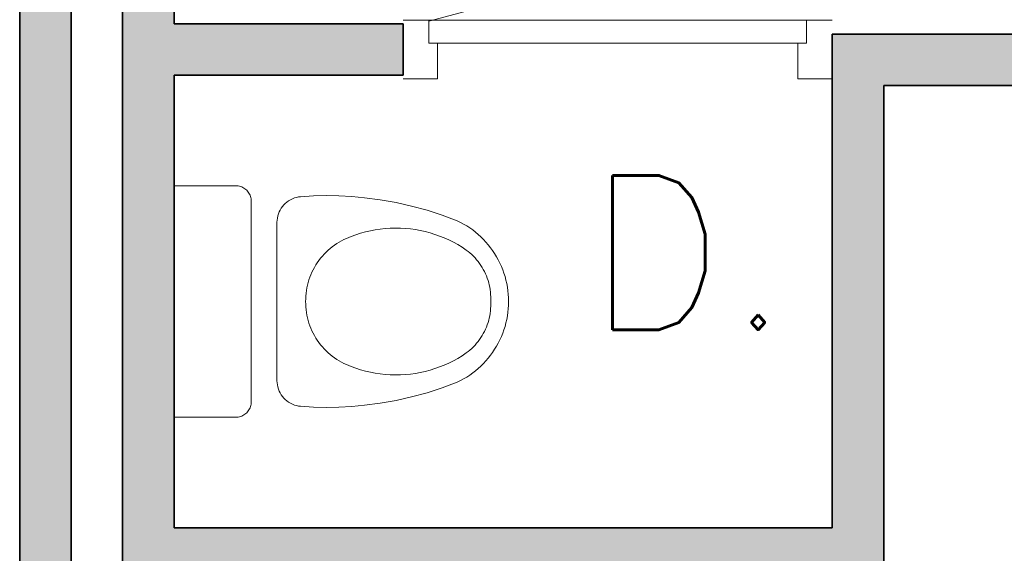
# Model space of a CAD drawing. Header units: millimetres. Extents: x -13022 to 1371524, y -38729 to 632593.
# Tile 331 of 381: x 834049 to 835963, y 574123 to 575161. Entities that reach past the tile are written whole.
import ezdxf

# ---------------------------------------------------------------- set-up
doc = ezdxf.new("R2010")
doc.units = ezdxf.units.MM
doc.header["$LTSCALE"] = 35
for name, color, linetype, lineweight in [('A LIJN 1', 1, 'Continuous', 20), ('A LIJN 2', 2, 'Continuous', 35), ('A LIJN 5', 5, 'Continuous', 13), ('A LIJN 9', 252, 'Continuous', 18), ('B95 tekst', 7, 'Continuous', 25)]:
    doc.layers.add(name, color=color, linetype=linetype, lineweight=lineweight)
doc.styles.add('Algemeen', font='simplex.shx', dxfattribs={"height": 2.5})

msp = doc.modelspace()

# ---------------------------------------------------------------- hatches: boundary and pattern name
at = {"layer": 'A LIJN 9', "ltscale": 0.1}
h = msp.add_hatch(color=256, dxfattribs=at)
h.dxf.hatch_style = 1
h.paths.add_polyline_path([(834149.362, 577402.862), (834049.364, 577402.862), (834049.371, 572862.862), (834049.372, 572862.862), (834049.372, 572782.862), (834149.37, 572782.862)])
h = msp.add_hatch(color=256, dxfattribs=at)
h.dxf.hatch_style = 1
h.paths.add_polyline_path([(836186.365, 576732.861), (836086.366, 576732.861), (836086.366, 576132.864), (834749.365, 576132.864), (834749.365, 577402.861), (834349.363, 577402.861), (834349.363, 577402.862), (834249.365, 577402.862), (834249.372, 572132.862), (834349.371, 572132.862), (834349.371, 573052.862), (835728.369, 573052.862), (835728.369, 573152.862), (834349.371, 573152.862), (834349.367, 574072.862), (835728.369, 574072.862), (835728.369, 575032.862), (836124.51, 575032.858), (836124.51, 575132.858), (835728.369, 575132.862), (835628.37, 575132.862), (835628.37, 574172.862), (834349.367, 574172.862), (834349.367, 575052.862), (834794.37, 575052.862), (834794.37, 575152.862), (834349.367, 575152.862), (834349.367, 576032.864), (836186.365, 576032.864)])
h.paths.add_polyline_path([(834629.366, 577282.861), (834349.363, 577282.861), (834349.363, 576132.864), (834629.366, 576132.864)], flags=16)

# ---------------------------------------------------------------- linework, layer by layer
at = {"layer": 'A LIJN 1', "linetype": 'Continuous'}
for points, invisible_edges in [([(834499.368, 574417.862), (834349.371, 574387.862), (834349.371, 574837.862)], 13), ([(834499.368, 574417.862), (834349.371, 574837.862), (834499.368, 574807.862)], 3), ([(834499.368, 574807.862), (834349.371, 574837.862), (834469.37, 574837.862)], 13), ([(834469.37, 574837.862), (834471.723, 574837.77), (834474.062, 574837.493)], 12), ([(834474.062, 574837.493), (834476.373, 574837.033), (834478.639, 574836.394)], 12), ([(834478.639, 574836.394), (834480.852, 574835.579), (834482.988, 574834.593)], 12), ([(834488.851, 574830.674), (834482.988, 574834.593), (834485.044, 574833.442)], 13), ([(834485.044, 574833.442), (834487.005, 574832.133), (834488.851, 574830.674)], 12), ([(834488.851, 574830.674), (834490.583, 574829.076), (834492.182, 574827.346)], 12), ([(834493.639, 574825.496), (834494.947, 574823.537), (834488.851, 574830.674)], 14), ([(834493.639, 574825.496), (834488.851, 574830.674), (834492.182, 574827.346)], 3), ([(834497.9, 574817.133), (834494.947, 574823.537), (834496.099, 574821.482)], 13), ([(834497.9, 574817.133), (834496.099, 574821.482), (834497.087, 574819.343)], 1), ([(834497.9, 574817.133), (834498.541, 574814.866), (834498.998, 574812.555)], 12), ([(834499.368, 574807.862), (834498.998, 574812.555), (834499.277, 574810.216)], 1), ([(834595.217, 574816.683), (834549.372, 574766.855), (834549.543, 574770.983)], 13), ([(834587.08, 574815.321), (834553.583, 574786.934), (834583.12, 574814.14)], 3), ([(834565.5, 574803.633), (834568.651, 574806.303), (834583.12, 574814.14)], 14), ([(834579.271, 574812.637), (834583.12, 574814.14), (834568.651, 574806.303)], 14), ([(834579.271, 574812.637), (834568.651, 574806.303), (834572.012, 574808.705)], 13), ([(834575.559, 574810.821), (834579.271, 574812.637), (834572.012, 574808.705)], 2), ([(834591.12, 574816.17), (834595.217, 574816.683), (834587.08, 574815.321)], 2), ([(834620.024, 574818.284), (834648.706, 574712.44), (834595.217, 574816.683)], 3), ([(834620.024, 574818.284), (834644.876, 574818.886), (834661.199, 574722.427)], 14), ([(834620.024, 574818.284), (834656.9, 574719.267), (834652.735, 574715.936)], 13), ([(834620.024, 574818.284), (834661.199, 574722.427), (834656.9, 574719.267)], 13), ([(834620.024, 574818.284), (834652.735, 574715.936), (834648.706, 574712.44)], 13), ([(834665.621, 574725.412), (834661.199, 574722.427), (834644.876, 574818.886)], 14), ([(834670.156, 574728.216), (834644.876, 574818.886), (834674.803, 574730.835)], 3), ([(834669.729, 574818.486), (834679.552, 574733.265), (834644.876, 574818.886)], 3), ([(834665.621, 574725.412), (834644.876, 574818.886), (834670.156, 574728.216)], 3), ([(834679.552, 574733.265), (834674.803, 574730.835), (834644.876, 574818.886)], 14), ([(834694.547, 574817.086), (834693.426, 574739.226), (834669.729, 574818.486)], 3), ([(834669.729, 574818.486), (834684.397, 574735.502), (834679.552, 574733.265)], 13), ([(834669.729, 574818.486), (834693.426, 574739.226), (834684.397, 574735.502)], 13), ([(834694.547, 574817.086), (834702.6, 574742.58), (834693.426, 574739.226)], 13), ([(834719.293, 574814.687), (834711.9, 574745.558), (834694.547, 574817.086)], 3), ([(834694.547, 574817.086), (834711.9, 574745.558), (834702.6, 574742.58)], 13), ([(834719.293, 574814.687), (834721.319, 574748.156), (834711.9, 574745.558)], 13), ([(834719.293, 574814.687), (834730.833, 574750.37), (834721.319, 574748.156)], 13), ([(834719.293, 574814.687), (834750.101, 574810.673), (834740.427, 574752.195)], 14), ([(834719.293, 574814.687), (834740.427, 574752.195), (834730.833, 574750.37)], 13), ([(834565.5, 574803.633), (834553.583, 574786.934), (834562.578, 574800.71)], 3), ([(834555.395, 574790.646), (834557.508, 574794.195), (834553.583, 574786.934)], 2), ([(834562.578, 574800.71), (834557.508, 574794.195), (834559.908, 574797.558)], 1), ([(834750.089, 574753.629), (834740.427, 574752.195), (834750.101, 574810.673)], 14), ([(834750.089, 574753.629), (834750.101, 574810.673), (834759.802, 574754.669)], 3), ([(834780.695, 574805.259), (834759.802, 574754.669), (834750.101, 574810.673)], 3), ([(834780.695, 574805.259), (834769.548, 574755.314), (834759.802, 574754.669)], 13), ([(834780.695, 574805.259), (834779.314, 574755.562), (834769.548, 574755.314)], 13), ([(834780.695, 574805.259), (834789.079, 574755.413), (834779.314, 574755.562)], 13), ([(834811.01, 574798.456), (834789.079, 574755.413), (834780.695, 574805.259)], 3), ([(834811.01, 574798.456), (834798.834, 574754.868), (834789.079, 574755.413)], 13), ([(834811.01, 574798.456), (834808.553, 574753.927), (834798.834, 574754.868)], 13), ([(834811.01, 574798.456), (834818.231, 574752.592), (834808.553, 574753.927)], 13), ([(834811.01, 574798.456), (834840.982, 574790.277), (834818.231, 574752.592)], 14), ([(834553.583, 574786.934), (834549.543, 574770.983), (834550.054, 574775.082)], 13), ([(834550.901, 574779.125), (834553.583, 574786.934), (834550.054, 574775.082)], 3), ([(834550.901, 574779.125), (834552.08, 574783.085), (834553.583, 574786.934)], 12), ([(834827.844, 574750.865), (834818.231, 574752.592), (834840.982, 574790.277)], 14), ([(834827.844, 574750.865), (834840.982, 574790.277), (834837.381, 574748.748)], 3), ([(834837.381, 574748.748), (834840.982, 574790.277), (834846.823, 574746.246)], 3), ([(834870.55, 574780.74), (834846.823, 574746.246), (834840.982, 574790.277)], 3), ([(834856.157, 574743.363), (834846.823, 574746.246), (834870.55, 574780.74)], 14), ([(834856.157, 574743.363), (834870.55, 574780.74), (834865.362, 574740.102)], 3), ([(834865.362, 574740.102), (834870.55, 574780.74), (834874.429, 574736.471)], 3), ([(834870.55, 574780.74), (834899.652, 574769.865), (834874.429, 574736.471)], 14), ([(834605.882, 574628.836), (834549.372, 574766.855), (834606.577, 574634.125)], 3), ([(834609.937, 574649.762), (834608.606, 574644.596), (834549.372, 574766.855)], 14), ([(834605.398, 574623.524), (834605.131, 574618.196), (834549.372, 574766.855)], 14), ([(834637.506, 574701.02), (834549.372, 574766.855), (834641.084, 574704.976)], 3), ([(834605.398, 574623.524), (834549.372, 574766.855), (834605.882, 574628.836)], 3), ([(834613.21, 574659.913), (834549.372, 574766.855), (834615.156, 574664.881)], 3), ([(834607.488, 574639.381), (834606.577, 574634.125), (834549.372, 574766.855)], 14), ([(834622.156, 574679.261), (834549.372, 574766.855), (834624.872, 574683.853)], 3), ([(834622.156, 574679.261), (834619.631, 574674.563), (834549.372, 574766.855)], 14), ([(834615.156, 574664.881), (834549.372, 574766.855), (834617.296, 574669.767)], 3), ([(834607.488, 574639.381), (834549.372, 574766.855), (834608.606, 574644.596)], 3), ([(834619.631, 574674.563), (834617.296, 574669.767), (834549.372, 574766.855)], 14), ([(834549.372, 574766.855), (834644.819, 574708.785), (834641.084, 574704.976)], 13), ([(834634.092, 574696.922), (834630.842, 574692.691), (834549.372, 574766.855)], 14), ([(834549.372, 574766.855), (834605.131, 574618.196), (834605.078, 574612.862)], 13), ([(834634.092, 574696.922), (834549.372, 574766.855), (834637.506, 574701.02)], 3), ([(834613.21, 574659.913), (834611.471, 574654.871), (834549.372, 574766.855)], 14), ([(834609.937, 574649.762), (834549.372, 574766.855), (834611.471, 574654.871)], 3), ([(834549.372, 574766.855), (834648.706, 574712.44), (834644.819, 574708.785)], 13), ([(834630.842, 574692.691), (834627.767, 574688.332), (834549.372, 574766.855)], 14), ([(834624.872, 574683.853), (834549.372, 574766.855), (834627.767, 574688.332)], 3), ([(834549.372, 574766.855), (834605.078, 574612.862), (834549.372, 574458.869)], 3), ([(834883.344, 574732.474), (834874.429, 574736.471), (834899.652, 574769.865)], 14), ([(834883.344, 574732.474), (834899.652, 574769.865), (834905.939, 574766.761)], 13), ([(834883.344, 574732.474), (834905.939, 574766.761), (834892.088, 574728.118)], 3), ([(834892.088, 574728.118), (834905.939, 574766.761), (834912.096, 574763.404)], 13), ([(834892.088, 574728.118), (834912.096, 574763.404), (834918.112, 574759.802)], 13), ([(834892.088, 574728.118), (834918.112, 574759.802), (834900.644, 574723.411)], 3), ([(834900.644, 574723.411), (834918.112, 574759.802), (834923.979, 574755.959)], 13), ([(834909.006, 574718.36), (834900.644, 574723.411), (834923.979, 574755.959)], 14), ([(834929.685, 574751.882), (834909.006, 574718.36), (834923.979, 574755.959)], 3), ([(834929.685, 574751.882), (834935.22, 574747.578), (834909.006, 574718.36)], 14), ([(834909.006, 574718.36), (834935.22, 574747.578), (834917.154, 574712.973)], 3), ([(834940.576, 574743.053), (834917.154, 574712.973), (834935.22, 574747.578)], 3), ([(834940.576, 574743.053), (834945.745, 574738.316), (834917.154, 574712.973)], 14), ([(834920.82, 574710.162), (834917.154, 574712.973), (834945.745, 574738.316)], 14), ([(834920.82, 574710.162), (834945.745, 574738.316), (834924.368, 574707.209)], 3), ([(834950.72, 574733.374), (834924.368, 574707.209), (834945.745, 574738.316)], 3), ([(834950.72, 574733.374), (834927.801, 574704.118), (834924.368, 574707.209)], 13), ([(834950.72, 574733.374), (834955.492, 574728.234), (834927.801, 574704.118)], 14), ([(834931.108, 574700.894), (834927.801, 574704.118), (834955.492, 574728.234)], 14), ([(834931.108, 574700.894), (834955.492, 574728.234), (834960.05, 574722.906)], 13), ([(834931.108, 574700.894), (834960.05, 574722.906), (834934.282, 574697.543)], 3), ([(834960.05, 574722.906), (834964.391, 574717.398), (834934.282, 574697.543)], 14), ([(834937.326, 574694.07), (834934.282, 574697.543), (834964.391, 574717.398)], 14), ([(834968.504, 574711.719), (834937.326, 574694.07), (834964.391, 574717.398)], 3), ([(834968.504, 574711.719), (834940.229, 574690.479), (834937.326, 574694.07)], 13), ([(834942.991, 574686.777), (834940.229, 574690.479), (834968.504, 574711.719)], 14), ([(834942.991, 574686.777), (834968.504, 574711.719), (834972.383, 574705.878)], 13), ([(834942.991, 574686.777), (834972.383, 574705.878), (834945.6, 574682.969)], 3), ([(834976.022, 574699.885), (834945.6, 574682.969), (834972.383, 574705.878)], 3), ([(834976.022, 574699.885), (834948.061, 574679.061), (834945.6, 574682.969)], 13), ([(834976.022, 574699.885), (834979.421, 574693.75), (834948.061, 574679.061)], 14), ([(834950.365, 574675.06), (834948.061, 574679.061), (834979.421, 574693.75)], 14), ([(834982.565, 574687.482), (834950.365, 574675.06), (834979.421, 574693.75)], 3), ([(834982.565, 574687.482), (834952.513, 574670.97), (834950.365, 574675.06)], 13), ([(834982.565, 574687.482), (834985.452, 574681.093), (834952.513, 574670.97)], 14), ([(834954.496, 574666.8), (834952.513, 574670.97), (834985.452, 574681.093)], 14), ([(834988.081, 574674.592), (834954.496, 574666.8), (834985.452, 574681.093)], 3), ([(834988.081, 574674.592), (834956.312, 574662.555), (834954.496, 574666.8)], 13), ([(834988.081, 574674.592), (834957.96, 574658.241), (834956.312, 574662.555)], 13), ([(834988.081, 574674.592), (834990.446, 574667.99), (834957.96, 574658.241)], 14), ([(834990.446, 574667.99), (834959.436, 574653.866), (834957.96, 574658.241)], 13), ([(834990.446, 574667.99), (834992.54, 574661.298), (834959.436, 574653.866)], 14), ([(834992.54, 574661.298), (834960.741, 574649.436), (834959.436, 574653.866)], 13), ([(834994.364, 574654.527), (834960.741, 574649.436), (834992.54, 574661.298)], 3), ([(834994.364, 574654.527), (834961.87, 574644.959), (834960.741, 574649.436)], 13), ([(834994.364, 574654.527), (834995.909, 574647.687), (834961.87, 574644.959)], 14), ([(834961.87, 574644.959), (834995.909, 574647.687), (834962.82, 574640.44)], 3), ([(834997.179, 574640.791), (834962.82, 574640.44), (834995.909, 574647.687)], 3), ([(834997.179, 574640.791), (834963.594, 574635.887), (834962.82, 574640.44)], 13), ([(834997.179, 574640.791), (834964.185, 574631.308), (834963.594, 574635.887)], 13), ([(834997.179, 574640.791), (834998.167, 574633.849), (834964.185, 574631.308)], 14), ([(834998.167, 574633.849), (834964.597, 574626.709), (834964.185, 574631.308)], 13), ([(834998.167, 574633.849), (834998.876, 574626.872), (834964.597, 574626.709)], 14), ([(834964.83, 574622.097), (834964.597, 574626.709), (834998.876, 574626.872)], 14), ([(834964.83, 574622.097), (834998.876, 574626.872), (834999.3, 574619.873)], 13), ([(834964.88, 574617.479), (834964.83, 574622.097), (834999.3, 574619.873)], 14), ([(834605.131, 574607.528), (834549.372, 574458.869), (834605.078, 574612.862)], 3), ([(834605.131, 574607.528), (834605.398, 574602.201), (834549.372, 574458.869)], 14), ([(834605.882, 574596.888), (834549.372, 574458.869), (834605.398, 574602.201)], 3), ([(834964.83, 574603.628), (834998.876, 574598.852), (834964.597, 574599.016)], 3), ([(834999.441, 574612.862), (834964.746, 574612.863), (834964.88, 574617.479)], 13), ([(834999.441, 574612.862), (834964.88, 574608.245), (834964.746, 574612.863)], 13), ([(834964.83, 574603.628), (834964.88, 574608.245), (834999.3, 574605.851)], 14), ([(834964.83, 574603.628), (834999.3, 574605.851), (834998.876, 574598.852)], 13), ([(834999.441, 574612.862), (834964.88, 574617.479), (834999.3, 574619.873)], 3), ([(834999.441, 574612.862), (834999.3, 574605.851), (834964.88, 574608.245)], 14), ([(834606.577, 574591.599), (834549.372, 574458.869), (834605.882, 574596.888)], 3), ([(834606.577, 574591.599), (834607.488, 574586.343), (834549.372, 574458.869)], 14), ([(834607.488, 574586.343), (834608.606, 574581.128), (834549.372, 574458.869)], 14), ([(834995.909, 574578.037), (834961.87, 574580.766), (834962.82, 574585.284)], 13), ([(834997.179, 574584.934), (834962.82, 574585.284), (834963.594, 574589.837)], 13), ([(834997.179, 574584.934), (834995.909, 574578.037), (834962.82, 574585.284)], 14), ([(834997.179, 574584.934), (834963.594, 574589.837), (834964.185, 574594.416)], 13), ([(834998.167, 574591.876), (834964.185, 574594.416), (834964.597, 574599.016)], 13), ([(834997.179, 574584.934), (834964.185, 574594.416), (834998.167, 574591.876)], 3), ([(834998.167, 574591.876), (834964.597, 574599.016), (834998.876, 574598.852)], 3), ([(834609.937, 574575.962), (834549.372, 574458.869), (834608.606, 574581.128)], 3), ([(834609.937, 574575.962), (834611.471, 574570.854), (834549.372, 574458.869)], 14), ([(834613.21, 574565.811), (834549.372, 574458.869), (834611.471, 574570.854)], 3), ([(834613.21, 574565.811), (834615.156, 574560.843), (834549.372, 574458.869)], 14), ([(834954.496, 574558.924), (834956.312, 574563.17), (834988.081, 574551.132)], 14), ([(834957.96, 574567.483), (834988.081, 574551.132), (834956.312, 574563.17)], 3), ([(834990.446, 574557.734), (834957.96, 574567.483), (834959.436, 574571.858)], 13), ([(834990.446, 574557.734), (834988.081, 574551.132), (834957.96, 574567.483)], 14), ([(834959.436, 574571.858), (834960.741, 574576.288), (834992.54, 574564.426)], 14), ([(834990.446, 574557.734), (834959.436, 574571.858), (834992.54, 574564.426)], 3), ([(834961.87, 574580.766), (834994.364, 574571.198), (834960.741, 574576.288)], 3), ([(834992.54, 574564.426), (834960.741, 574576.288), (834994.364, 574571.198)], 3), ([(834995.909, 574578.037), (834994.364, 574571.198), (834961.87, 574580.766)], 14), ([(834615.156, 574560.843), (834617.296, 574555.957), (834549.372, 574458.869)], 14), ([(834617.296, 574555.957), (834619.631, 574551.161), (834549.372, 574458.869)], 14), ([(834622.156, 574546.464), (834549.372, 574458.869), (834619.631, 574551.161)], 3), ([(834622.156, 574546.464), (834624.872, 574541.871), (834549.372, 574458.869)], 14), ([(834948.061, 574546.663), (834976.022, 574525.839), (834945.6, 574542.755)], 3), ([(834950.365, 574550.665), (834979.421, 574531.974), (834948.061, 574546.663)], 3), ([(834948.061, 574546.663), (834979.421, 574531.974), (834976.022, 574525.839)], 13), ([(834950.365, 574550.665), (834952.513, 574554.754), (834982.565, 574538.242)], 14), ([(834950.365, 574550.665), (834982.565, 574538.242), (834979.421, 574531.974)], 13), ([(834952.513, 574554.754), (834954.496, 574558.924), (834985.452, 574544.631)], 14), ([(834952.513, 574554.754), (834985.452, 574544.631), (834982.565, 574538.242)], 13), ([(834954.496, 574558.924), (834988.081, 574551.132), (834985.452, 574544.631)], 13), ([(834624.872, 574541.871), (834627.767, 574537.392), (834549.372, 574458.869)], 14), ([(834630.842, 574533.033), (834549.372, 574458.869), (834627.767, 574537.392)], 3), ([(834630.842, 574533.033), (834634.092, 574528.802), (834549.372, 574458.869)], 14), ([(834634.092, 574528.802), (834637.506, 574524.705), (834549.372, 574458.869)], 14), ([(834641.084, 574520.748), (834549.372, 574458.869), (834637.506, 574524.705)], 3), ([(834927.801, 574521.606), (834931.108, 574524.83), (834955.492, 574497.49)], 14), ([(834960.05, 574502.818), (834931.108, 574524.83), (834934.282, 574528.181)], 13), ([(834960.05, 574502.818), (834955.492, 574497.49), (834931.108, 574524.83)], 14), ([(834934.282, 574528.181), (834937.326, 574531.655), (834964.391, 574508.327)], 14), ([(834960.05, 574502.818), (834934.282, 574528.181), (834964.391, 574508.327)], 3), ([(834940.229, 574535.245), (834968.504, 574514.005), (834937.326, 574531.655)], 3), ([(834937.326, 574531.655), (834968.504, 574514.005), (834964.391, 574508.327)], 13), ([(834940.229, 574535.245), (834942.991, 574538.947), (834968.504, 574514.005)], 14), ([(834945.6, 574542.755), (834972.383, 574519.846), (834942.991, 574538.947)], 3), ([(834972.383, 574519.846), (834968.504, 574514.005), (834942.991, 574538.947)], 14), ([(834945.6, 574542.755), (834976.022, 574525.839), (834972.383, 574519.846)], 13), ([(834641.084, 574520.748), (834644.819, 574516.939), (834549.372, 574458.869)], 14), ([(834644.819, 574516.939), (834648.706, 574513.284), (834549.372, 574458.869)], 14), ([(834595.22, 574409.041), (834648.706, 574513.284), (834620.024, 574407.44)], 3), ([(834652.735, 574509.788), (834620.024, 574407.44), (834648.706, 574513.284)], 3), ([(834652.735, 574509.788), (834656.9, 574506.457), (834620.024, 574407.44)], 14), ([(834656.9, 574506.457), (834661.199, 574503.297), (834620.024, 574407.44)], 14), ([(834909.006, 574507.365), (834923.979, 574469.765), (834900.644, 574502.313)], 3), ([(834909.006, 574507.365), (834917.158, 574512.751), (834935.22, 574478.146)], 14), ([(834929.685, 574473.842), (834923.979, 574469.765), (834909.006, 574507.365)], 14), ([(834929.685, 574473.842), (834909.006, 574507.365), (834935.22, 574478.146)], 3), ([(834945.745, 574487.408), (834917.158, 574512.751), (834920.82, 574515.562)], 13), ([(834945.745, 574487.408), (834940.576, 574482.671), (834917.158, 574512.751)], 14), ([(834917.158, 574512.751), (834940.576, 574482.671), (834935.22, 574478.146)], 13), ([(834945.745, 574487.408), (834920.82, 574515.562), (834924.368, 574518.516)], 13), ([(834927.801, 574521.606), (834950.72, 574492.351), (834924.368, 574518.516)], 3), ([(834945.745, 574487.408), (834924.368, 574518.516), (834950.72, 574492.351)], 3), ([(834927.801, 574521.606), (834955.492, 574497.49), (834950.72, 574492.351)], 13), ([(834620.024, 574407.44), (834661.199, 574503.297), (834644.876, 574406.839)], 3), ([(834661.199, 574503.297), (834665.621, 574500.312), (834644.876, 574406.839)], 14), ([(834670.156, 574497.508), (834644.876, 574406.839), (834665.621, 574500.312)], 3), ([(834670.156, 574497.508), (834674.803, 574494.889), (834644.876, 574406.839)], 14), ([(834679.552, 574492.459), (834644.876, 574406.839), (834674.803, 574494.889)], 3), ([(834679.552, 574492.459), (834669.729, 574407.239), (834644.876, 574406.839)], 13), ([(834684.393, 574490.222), (834669.729, 574407.239), (834679.552, 574492.459)], 3), ([(834693.426, 574486.498), (834669.729, 574407.239), (834684.393, 574490.222)], 3), ([(834694.547, 574408.639), (834669.729, 574407.239), (834693.426, 574486.498)], 14), ([(834694.547, 574408.639), (834693.426, 574486.498), (834702.6, 574483.145)], 13), ([(834870.55, 574444.984), (834865.362, 574485.622), (834874.429, 574489.254)], 13), ([(834870.55, 574444.984), (834874.429, 574489.254), (834899.656, 574455.859)], 3), ([(834883.344, 574493.25), (834899.656, 574455.859), (834874.429, 574489.254)], 3), ([(834892.088, 574497.606), (834905.939, 574458.964), (834883.344, 574493.25)], 3), ([(834883.344, 574493.25), (834905.939, 574458.964), (834899.656, 574455.859)], 13), ([(834892.088, 574497.606), (834900.644, 574502.313), (834918.112, 574465.923)], 14), ([(834892.088, 574497.606), (834918.112, 574465.923), (834912.096, 574462.32)], 13), ([(834892.088, 574497.606), (834912.096, 574462.32), (834905.939, 574458.964)], 13), ([(834918.112, 574465.923), (834900.644, 574502.313), (834923.979, 574469.765)], 3), ([(834694.547, 574408.639), (834702.6, 574483.145), (834711.9, 574480.166)], 13), ([(834694.547, 574408.639), (834711.9, 574480.166), (834719.29, 574411.037)], 3), ([(834721.319, 574477.568), (834719.29, 574411.037), (834711.9, 574480.166)], 3), ([(834721.319, 574477.568), (834730.833, 574475.354), (834719.29, 574411.037)], 14), ([(834730.833, 574475.354), (834740.427, 574473.529), (834719.29, 574411.037)], 14), ([(834750.101, 574415.051), (834719.29, 574411.037), (834740.427, 574473.529)], 14), ([(834750.101, 574415.051), (834740.427, 574473.529), (834750.089, 574472.095)], 13), ([(834750.101, 574415.051), (834750.089, 574472.095), (834759.802, 574471.055)], 13), ([(834750.101, 574415.051), (834759.802, 574471.055), (834780.695, 574420.465)], 3), ([(834759.802, 574471.055), (834769.548, 574470.411), (834780.695, 574420.465)], 14), ([(834779.314, 574470.162), (834780.695, 574420.465), (834769.548, 574470.411)], 3), ([(834789.079, 574470.311), (834780.695, 574420.465), (834779.314, 574470.162)], 3), ([(834789.079, 574470.311), (834811.01, 574427.269), (834780.695, 574420.465)], 13), ([(834789.079, 574470.311), (834798.834, 574470.856), (834811.01, 574427.269)], 14), ([(834808.553, 574471.797), (834811.01, 574427.269), (834798.834, 574470.856)], 3), ([(834808.553, 574471.797), (834818.231, 574473.133), (834811.01, 574427.269)], 14), ([(834818.231, 574473.133), (834840.982, 574435.447), (834811.01, 574427.269)], 13), ([(834818.231, 574473.133), (834827.844, 574474.86), (834840.982, 574435.447)], 14), ([(834837.381, 574476.976), (834840.982, 574435.447), (834827.844, 574474.86)], 3), ([(834837.381, 574476.976), (834846.823, 574479.478), (834840.982, 574435.447)], 14), ([(834870.55, 574444.984), (834840.982, 574435.447), (834846.823, 574479.478)], 14), ([(834870.55, 574444.984), (834846.823, 574479.478), (834856.157, 574482.362)], 13), ([(834870.55, 574444.984), (834856.157, 574482.362), (834865.362, 574485.622)], 13), ([(834595.22, 574409.041), (834549.543, 574454.742), (834549.372, 574458.869)], 13), ([(834553.583, 574438.79), (834550.054, 574450.642), (834549.543, 574454.742)], 13), ([(834553.583, 574438.79), (834550.901, 574446.599), (834550.054, 574450.642)], 13), ([(834553.583, 574438.79), (834552.08, 574442.639), (834550.901, 574446.599)], 12), ([(834553.583, 574438.79), (834565.5, 574422.092), (834562.578, 574425.014)], 13), ([(834583.12, 574411.584), (834553.583, 574438.79), (834587.08, 574410.404)], 3), ([(834557.508, 574431.529), (834555.395, 574435.079), (834553.583, 574438.79)], 12), ([(834557.508, 574431.529), (834562.578, 574425.014), (834559.908, 574428.167)], 1), ([(834469.37, 574387.862), (834349.371, 574387.862), (834499.368, 574417.862)], 14), ([(834497.9, 574408.592), (834498.998, 574413.169), (834498.541, 574410.859)], 1), ([(834499.368, 574417.862), (834499.277, 574415.508), (834498.998, 574413.169)], 12), ([(834583.12, 574411.584), (834568.651, 574419.421), (834565.5, 574422.092)], 13), ([(834583.12, 574411.584), (834579.271, 574413.088), (834568.651, 574419.421)], 14), ([(834579.271, 574413.088), (834572.012, 574417.019), (834568.651, 574419.421)], 13), ([(834579.271, 574413.088), (834575.559, 574414.903), (834572.012, 574417.019)], 12), ([(834595.22, 574409.041), (834591.12, 574409.554), (834587.08, 574410.404)], 12), ([(834482.988, 574391.132), (834480.852, 574390.146), (834478.639, 574389.33)], 12), ([(834485.044, 574392.283), (834482.988, 574391.132), (834488.851, 574395.05)], 14), ([(834488.851, 574395.05), (834487.005, 574393.591), (834485.044, 574392.283)], 12), ([(834493.639, 574400.229), (834488.851, 574395.05), (834494.947, 574402.187)], 3), ([(834493.639, 574400.229), (834492.182, 574398.379), (834488.851, 574395.05)], 14), ([(834492.182, 574398.379), (834490.583, 574396.649), (834488.851, 574395.05)], 12), ([(834497.9, 574408.592), (834496.099, 574404.242), (834494.947, 574402.187)], 13), ([(834497.9, 574408.592), (834497.087, 574406.381), (834496.099, 574404.242)], 12), ([(834469.37, 574387.862), (834474.062, 574388.231), (834471.723, 574387.955)], 1), ([(834478.639, 574389.33), (834476.373, 574388.691), (834474.062, 574388.231)], 12)]:
    msp.add_3dface(points, dxfattribs=dict(at, invisible_edges=invisible_edges))
at = {"layer": 'A LIJN 2'}
for p, q in [((834049.364, 577402.862), (834049.372, 572782.862)), ((834149.362, 577402.862), (834149.37, 572782.862)), ((834249.365, 577402.862), (834249.372, 572132.862)), ((834349.367, 575152.862), (834349.367, 576032.864)), ((834349.363, 575152.862), (834794.37, 575152.862)), ((834794.37, 575052.862), (834794.37, 575152.862)), ((835628.37, 575132.862), (835628.37, 574172.862)), ((835628.37, 575132.862), (835728.369, 575132.862)), ((835728.369, 575132.862), (836124.51, 575132.858)), ((834349.363, 575052.862), (834794.37, 575052.862)), ((834349.367, 574172.862), (834349.367, 575052.862)), ((835728.369, 575032.862), (836124.51, 575032.858)), ((835728.369, 574072.862), (835728.369, 575032.862)), ((835628.37, 574172.862), (834349.363, 574172.862))]:
    msp.add_line(p, q, dxfattribs=at)
at = {"layer": 'A LIJN 5', "linetype": 'Continuous'}
for p, q in [((835529.249, 575341.612, 11.713), (834844.37, 575157.893, -13.564)), ((834844.37, 575159.859, -13.564), (835578.375, 575159.86, 13.564)), ((834861.372, 575114.862, -12.987), (835561.376, 575114.862, 12.987))]:
    msp.add_line(p, q, dxfattribs=at)
for points, invisible_edges in [([(834794.37, 575159.859, -15.259), (834844.37, 575159.859, -13.564), (834844.37, 575114.861, -13.564)], 12), ([(835628.374, 575159.86, 15.259), (835578.375, 575159.86, 13.564), (835578.375, 575114.862, 13.564)], 12), ([(834794.37, 575045.861, -15.259), (834844.37, 575114.861, -13.564), (834861.372, 575045.861, -12.987)], 3), ([(834844.37, 575114.861, -13.564), (834861.372, 575114.862, -12.987), (834861.372, 575045.861, -12.987)], 12), ([(835578.375, 575114.862, 13.564), (835561.376, 575045.861, 12.987), (835628.374, 575045.861, 15.259)], 13), ([(835578.375, 575114.862, 13.564), (835561.376, 575114.862, 12.987), (835561.376, 575045.861, 12.987)], 12)]:
    msp.add_3dface(points, dxfattribs=dict(at, invisible_edges=invisible_edges))

# ---------------------------------------------------------------- texts
at = {"layer": 'B95 tekst', "style": 'Algemeen'}
msp.add_text('D.', height=300, dxfattribs=at).set_placement((835150.103, 574558.036, 50))

doc.saveas('drawing.dxf')
